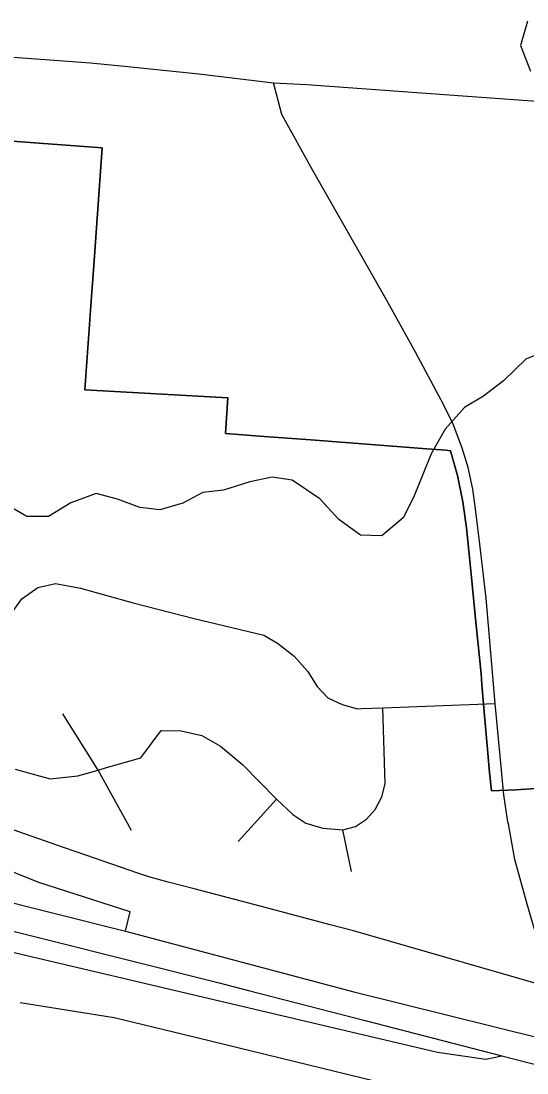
# Model space of a CAD drawing. Extents: x 114843 to 284848, y 317643 to 566895.
# Drawn here: x 221338 to 222655, y 438472 to 441213 of the extents above; entities that cross this region are included whole.
import ezdxf

# ---------------------------------------------------------------- set-up
doc = ezdxf.new("R2010")
doc.units = 0
for name, color, linetype in [('GM_X_City_Street', 7, 'Continuous'), ('GM_X_Corporation', 7, 'Continuous'), ('GM_X_County_Road', 7, 'Continuous'), ('GM_X_Interchange_Ramps', 7, 'Continuous'), ('GM_X_Interstate_Route', 7, 'Continuous'), ('GM_X_Major_River', 7, 'Continuous'), ('GM_X_Minor_River', 7, 'Continuous'), ('GM_X_State_Route', 7, 'Continuous')]:
    doc.layers.add(name, color=color, linetype=linetype)

msp = doc.modelspace()

# ---------------------------------------------------------------- linework, layer by layer
at = {"layer": 'GM_X_City_Street'}
for p, q in [((221538.7, 439261.5), (221447.5, 439407.9)), ((221626.1, 439103.6), (221538.7, 439261.5)), ((221903.7, 439075.3), (222003, 439185.4)), ((222198.3, 438996.9), (222175.9, 439106.1))]:
    msp.add_line(p, q, dxfattribs=at)
for points in [[(220532.9, 441117.5), (220668.3, 441142.8), (220761.8, 441150.8), (220852.9, 441150.1), (220963.9, 441144.8), (221519.4, 441103.9), (221607.8, 441095.2), (221800.9, 441075.6), (221995.7, 441051.9), (222082.2, 441047.3), (222428.5, 441022.4), (222945.5, 440985)], [(221118.3, 439442.4), (221133.3, 439472.1), (221273.9, 439615.9), (221340.4, 439707.3), (221382.2, 439737), (221428.3, 439747.2), (221492.8, 439735), (221630.2, 439696.8), (221788.6, 439656), (221970.8, 439612.5), (222005.9, 439591.8), (222049.5, 439558.5), (222084.2, 439519.3), (222109.2, 439479.2), (222137.3, 439449.5), (222174.6, 439432.2), (222213.8, 439421.1), (222224.8, 439421.6)], [(221322.8, 439263.6), (221414.1, 439238.6), (221486.4, 439246.3), (221538.7, 439261.5), (221561.2, 439268), (221650.1, 439293.2), (221703.5, 439364.8), (221755.1, 439364.1), (221808.8, 439351.1), (221857.5, 439323.6), (221915.7, 439275.5), (222003, 439185.4), (222045.6, 439145.4), (222079.8, 439123), (222124.3, 439109.9), (222175.9, 439106.1), (222208.8, 439114.6), (222237.6, 439133.4), (222260.1, 439158.3), (222277.4, 439191.5), (222286.5, 439225.6), (222279.9, 439423.6)], [(222224.8, 439421.6), (222279.9, 439423.6), (222572.8, 439435.1)]]:
    msp.add_lwpolyline(points, dxfattribs=at)
at = {"layer": 'GM_X_Corporation'}
for points in [[(222691.7, 439214), (222626.6, 439209.9), (222562.7, 439207.4), (222561.1, 439223.4), (222559.5, 439239.4), (222558.1, 439255.4), (222552, 439325.1), (222546, 439393.4), (222537.9, 439484.8), (222535.9, 439512.1), (222528.3, 439588.5), (222522.5, 439646.4), (222510.9, 439763.1), (222504.8, 439824), (222498, 439892.5), (222488.6, 439960.4), (222474.4, 440028.9), (222456.6, 440093.5), (222444.1, 440094.5), (222395.1, 440098.3), (222092.9, 440121.4), (221971.3, 440130.6), (221870.5, 440138.3), (221876.8, 440231.4), (221504.6, 440252.4), (221523.5, 440519.6), (221524.9, 440539.8), (221549.4, 440882.8), (221349.6, 440897.6), (221099.3, 440916)], [(221099.3, 440916), (221349.6, 440897.6), (221549.4, 440882.8), (221524.9, 440539.8), (221523.5, 440519.6), (221504.6, 440252.4), (221876.8, 440231.4), (221870.5, 440138.3), (221971.3, 440130.6), (222092.9, 440121.4), (222395.1, 440098.3), (222444.1, 440094.5), (222456.6, 440093.5), (222474.4, 440028.9), (222488.6, 439960.4), (222498, 439892.5), (222504.8, 439824), (222510.9, 439763.1), (222522.5, 439646.4), (222528.3, 439588.5), (222535.9, 439512.1), (222537.9, 439484.8), (222546, 439393.4), (222552, 439325.1), (222558.1, 439255.4), (222559.5, 439239.4), (222561.1, 439223.4), (222562.7, 439207.4), (222626.6, 439209.9), (222691.7, 439214)], [(222685.4, 438703.6), (222345.1, 438801.7), (222203.6, 438842.6), (222143.5, 438858.4), (221990.7, 438898.7), (221914.5, 438918.8), (221789.3, 438951.8), (221721.2, 438969.7), (221671, 438983), (221642.7, 438992.8), (221506.9, 439040), (221451.7, 439059.2), (221347.7, 439095.4), (221290.6, 439115.2)], [(221336.2, 438655.8), (221580.4, 438616.9), (221760.7, 438573), (222265.4, 438450.3)]]:
    msp.add_lwpolyline(points, dxfattribs=at)
at = {"layer": 'GM_X_County_Road'}
for points in [[(222606.9, 439121.6), (222606, 439126.8), (222595.2, 439196.9), (222572.8, 439435.1), (222549.2, 439709.4), (222532.7, 439849.6), (222521.7, 439942.4), (222514.1, 439992.9), (222502.4, 440049.5), (222486.5, 440100), (222462.3, 440164.8), (222432, 440225.4), (222364.8, 440350), (222286.6, 440492.7), (222097.6, 440823.5), (222017.6, 440969), (221995.7, 441051.9)], [(222747.7, 438673.4), (222688.7, 438799.4), (222655.9, 438911.7), (222623.7, 439028.5), (222606.9, 439121.6)]]:
    msp.add_lwpolyline(points, dxfattribs=at)
at = {"layer": 'GM_X_Interchange_Ramps'}
msp.add_lwpolyline([(221610.1, 438842), (221622.6, 438892.1), (221385, 438968.7), (221267.7, 439015.1), (221191.5, 439049.3), (221109.2, 439098.7), (221079.4, 439119.8), (221052.3, 439141.2), (221021.2, 439168.3), (220991, 439197.7), (220970.7, 439219.6), (220946.7, 439248), (220927.8, 439272.5), (220906, 439303.6), (220887.6, 439333), (220872, 439360.4), (220858.8, 439386.1)], dxfattribs=at)
at = {"layer": 'GM_X_Interstate_Route'}
for p, q in [((221930.1, 438687.5), (222234.5, 438609)), ((222234.5, 438609), (222589.6, 438517.4))]:
    msp.add_line(p, q, dxfattribs=at)
for points in [[(218162.3, 439712.6), (218496.1, 439628), (219346.3, 439410.7), (220119.9, 439215.7), (221610.1, 438842)], [(220252.2, 439113.8), (220715.9, 438993), (221854, 438707.1), (221930.1, 438687.5)], [(221610.1, 438842), (222205.1, 438683.4), (222816.2, 438531.6)], [(222589.6, 438517.4), (222853.6, 438449.6), (223381, 438312.8), (225100.5, 437878.2), (225823.3, 437694.6), (225905.1, 437674.3)]]:
    msp.add_lwpolyline(points, dxfattribs=at)
at = {"layer": 'GM_X_Major_River'}
msp.add_lwpolyline([(222656.7, 441212.8), (222638.8, 441148.7), (222665, 441082.6)], dxfattribs=at)
at = {"layer": 'GM_X_Minor_River'}
msp.add_lwpolyline([(222716.8, 440357.6), (222652.8, 440331.7), (222594.6, 440275.7), (222542.5, 440235.8), (222492.5, 440205.8), (222442.3, 440149.8), (222406.2, 440085.7), (222384.1, 440031.6), (222362, 439975.6), (222333.9, 439919.5), (222277.8, 439871.5), (222221.7, 439873.6), (222165.8, 439913.9), (222115.9, 439968.1), (222043.9, 440016.4), (221991.9, 440024.6), (221933.9, 440012.7), (221865.8, 439990.8), (221811.8, 439984.9), (221759.7, 439957), (221699.6, 439939.1), (221647.6, 439945.2), (221589.6, 439967.4), (221533.6, 439981.6), (221467.6, 439957.7), (221409.5, 439921.7), (221353.4, 439921.8), (221297.5, 439954.1)], dxfattribs=at)
at = {"layer": 'GM_X_State_Route'}
msp.add_lwpolyline([(221305.9, 438789.4), (222422.8, 438526.6), (222548, 438508), (222589.6, 438517.4)], dxfattribs=at)

doc.saveas('drawing.dxf')
